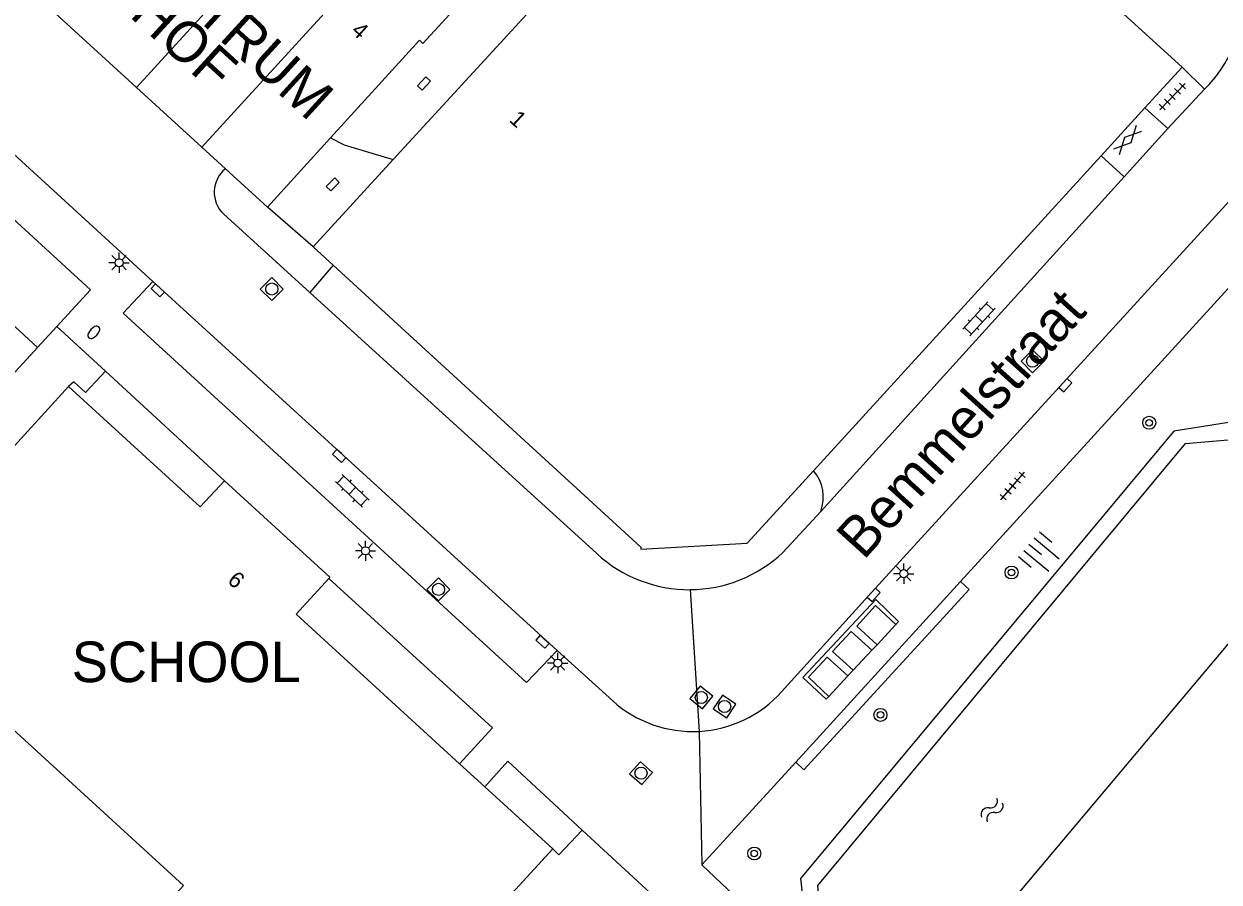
# Model space of a CAD drawing. Extents: x 128000 to 131008, y 398996 to 402500.
# Drawn here: x 129430.9 to 129504.5, y 399197 to 399249.9 of the extents above; entities that cross this region are included whole.
import ezdxf

# ---------------------------------------------------------------- set-up
doc = ezdxf.new("R2010")
doc.units = 0
for name, color, linetype in [('gg-anno-huisnummerreeks BGT', 7, 'Continuous'), ('gg-anno-openbare ruimte label', 7, 'Continuous'), ('gg-bbg-hoofdgebouw', 7, 'Continuous'), ('gg-bbg-luifel en loopbrug', 7, 'Continuous'), ('gg-bbg-tussenscheiding', 7, 'Continuous'), ('gg-knt-verharding', 7, 'Continuous'), ('gg-knt-verharding nz', 7, 'Continuous'), ('gg-kntw-beschoeiing', 7, 'Continuous'), ('gg-kwrk-afval apart plaats', 7, 'Continuous'), ('gt-anno-naam bijzondere bebouwing', 7, 'Continuous'), ('gt-anno-overige text', 7, 'Continuous'), ('gt-grn-groengrens', 7, 'Continuous'), ('gt-grn-weggrens', 7, 'Continuous'), ('gt-symb-boom', 7, 'Continuous'), ('gt-symb-brandkraan', 7, 'Continuous'), ('gt-symb-gesloten verharding', 7, 'Continuous'), ('gt-symb-klinker verharding', 7, 'Continuous'), ('gt-symb-kolk', 7, 'Continuous'), ('gt-symb-kolk center center', 7, 'Continuous'), ('gt-symb-lichtmast', 7, 'Continuous'), ('gt-symb-rioolschacht', 7, 'Continuous'), ('gt-symb-talud symbool', 7, 'Continuous'), ('gt-symb-tegel verharding', 7, 'Continuous'), ('gt-symb-watersymbool', 7, 'Continuous')]:
    doc.layers.add(name, color=color, linetype=linetype)

# ---------------------------------------------------------------- blocks, each defined once
blk = doc.blocks.new('gt0-KOLK')
at = {"layer": 'gt-symb-kolk'}
blk.add_lwpolyline([(0, 0), (0.375, 0), (0.375, 0.4), (-0.375, 0.4), (-0.375, 0), (0, 0)], dxfattribs=at)
blk = doc.blocks.new('gt0-LMAST')
at = {"layer": 'gt-symb-lichtmast'}
for p, q in [((-0.182, 0.173), (-0.447, 0.438)), ((-0.005, 0.246), (-0.005, 0.621)), ((0.172, 0.173), (0.437, 0.438)), ((-0.255, -0.004), (-0.63, -0.004)), ((-0.182, -0.181), (-0.447, -0.446)), ((-0.005, -0.254), (-0.005, -0.629)), ((0.437, -0.446), (0.172, -0.181)), ((0.245, -0.004), (0.62, -0.004))]:
    blk.add_line(p, q, dxfattribs=at)
blk.add_circle((-0.005, -0.004), 0.25, dxfattribs=at)
blk = doc.blocks.new('gt0-BOOM')
at = {"layer": 'gt-symb-boom'}
for radius in [0.4, 0.2]:
    blk.add_circle((0, 0), radius, dxfattribs=at)
blk = doc.blocks.new('gt0-RS')
at = {"layer": 'gt-symb-rioolschacht'}
blk.add_lwpolyline([(-0.5, -0.5), (0.5, -0.5), (0.5, 0.5), (-0.5, 0.5)], close=True, dxfattribs=at)
blk.add_circle((0, 0), 0.375, dxfattribs=at)
blk = doc.blocks.new('gt0-KOLKCC')
at = {"layer": 'gt-symb-kolk center center'}
blk.add_lwpolyline([(-0.375, 0.2), (0.375, 0.2), (0.375, -0.2), (-0.375, -0.2)], close=True, dxfattribs=at)
blk = doc.blocks.new('gt0-BR')
at = {"layer": 'gt-symb-brandkraan'}
for centre, radius, start, end in [((-0.244, 0), 0.206, 107.56694, 252.43307), ((0.599, -2.664), 3, 106.89205, 107.56694), ((0, -0.691), 0.938, 73.10799, 106.89205), ((-0.599, -2.664), 3, 72.43309, 73.10799), ((0.244, 0), 0.206, 287.56695, 72.43309), ((0.599, 2.664), 3, 252.43307, 253.10797), ((0, 0.691), 0.938, 253.10797, 286.89206), ((-0.599, 2.664), 3, 286.89206, 287.56695)]:
    blk.add_arc(centre, radius, start, end, dxfattribs=at)
blk = doc.blocks.new('gt0-KL1')
at = {"layer": 'gt-symb-klinker verharding'}
for p, q in [((-1.15, 0.3), (1.15, 0.3)), ((-1, -0.3), (-1, 0.3)), ((-0.5, 0.3), (-0.5, 0.45)), ((0, -0.3), (0, 0.3)), ((0.5, 0.3), (0.5, 0.45)), ((1, -0.3), (1, 0.3)), ((-1.15, -0.3), (1.15, -0.3)), ((-0.5, -0.45), (-0.5, -0.3)), ((0.5, -0.45), (0.5, -0.3))]:
    blk.add_line(p, q, dxfattribs=at)
blk = doc.blocks.new('gt0-TEG1')
at = {"layer": 'gt-symb-tegel verharding'}
for p, q in [((-1.125, 0), (1.125, 0)), ((-0.9, -0.25), (-0.9, 0.25)), ((-0.45, -0.25), (-0.45, 0.25)), ((0, -0.25), (0, 0.25)), ((0.45, -0.25), (0.45, 0.25)), ((0.9, -0.25), (0.9, 0.25))]:
    blk.add_line(p, q, dxfattribs=at)
blk = doc.blocks.new('gt0-GESVH1')
at = {"layer": 'gt-symb-gesloten verharding'}
for p, q in [((-0.992, -0.261), (0.008, 0.239)), ((0.008, -0.261), (-0.992, 0.239)), ((0.008, 0.239), (1.008, -0.261)), ((1.008, 0.239), (0.008, -0.261))]:
    blk.add_line(p, q, dxfattribs=at)
blk = doc.blocks.new('gt0-WA')
at = {"layer": 'gt-symb-watersymbool'}
for centre, start, end in [((-0.323, 0.022), 28.07249, 151.92751), ((0.427, 0.422), 208.07248, 331.92751), ((-0.323, -0.428), 28.07249, 151.92751), ((0.427, -0.028), 208.07248, 331.92751)]:
    blk.add_arc(centre, 0.425, start, end, dxfattribs=at)
blk = doc.blocks.new('gt0-TALUD_1')
at = {"layer": 'gt-symb-talud symbool'}
for p, q in [((-1, -1), (-1, 0)), ((-0.5, -2), (-0.5, 0)), ((0.5, -2), (0.5, 0)), ((1, -1), (1, 0)), ((0, -1), (0, 0))]:
    blk.add_line(p, q, dxfattribs=at)

msp = doc.modelspace()

# ---------------------------------------------------------------- linework, layer by layer
at = {"layer": 'gg-bbg-hoofdgebouw'}
for p, q in [((129468.312, 399257.512), (129453.624, 399241.498)), ((129502.227, 399247.183), (129497.496, 399251.507)), ((129455.25, 399248.85), (129449.763, 399242.836)), ((129499.937, 399244.677), (129502.227, 399247.183)), ((129441.837, 399242.258), (129437.805, 399245.947)), ((129497.246, 399241.731), (129499.937, 399244.677)), ((129449.763, 399242.836), (129445.87, 399238.57)), ((129441.837, 399242.258), (129443.287, 399240.932)), ((129453.624, 399241.498), (129448.694, 399236.123)), ((129479.525, 399222.332), (129497.246, 399241.731)), ((129445.87, 399238.57), (129443.287, 399240.932)), ((129448.694, 399236.123), (129449.916, 399235.002)), ((129422.133, 399214.948), (129433.63, 399227.51)), ((129457.712, 399204.282), (129459.276, 399202.851)), ((129459.276, 399202.851), (129463.45, 399199.03))]:
    msp.add_line(p, q, dxfattribs=at)
for points in [[(129421.674, 399260.701), (129433.772, 399249.635), (129437.805, 399245.947)], [(129452.876, 399254.327), (129453.135, 399254.088), (129452.823, 399253.75), (129456.054, 399250.82), (129456.36, 399251.147), (129457.108, 399250.46), (129455.444, 399248.648), (129455.25, 399248.85)], [(129449.916, 399235.002), (129468.873, 399217.61), (129468.879, 399217.5), (129475.437, 399217.857), (129479.525, 399222.332)], [(129433.63, 399227.51), (129441.73, 399220.1), (129443.24, 399221.7)], [(129443.24, 399221.7), (129449.72, 399215.77), (129449.654, 399215.698)], [(129449.654, 399215.698), (129447.64, 399213.5), (129457.712, 399204.282)], [(129427.01, 399209.295), (129440.7, 399196.77), (129426.51, 399181.26), (129436.81, 399171.84), (129438.89, 399174.12), (129441.17, 399172.04), (129441.41, 399172.302)], [(129441.41, 399172.302), (129458.37, 399190.86), (129457.06, 399192.05), (129463.45, 399199.03)]]:
    msp.add_lwpolyline(points, dxfattribs=at)
at = {"layer": 'gg-bbg-luifel en loopbrug'}
msp.add_lwpolyline([(129449.763, 399242.836), (129450.595, 399242.408), (129452.314, 399241.892), (129453.624, 399241.498)], dxfattribs=at)
at = {"layer": 'gg-bbg-tussenscheiding'}
for p, q in [((129437.805, 399245.947), (129448.848, 399258.021)), ((129441.837, 399242.258), (129452.876, 399254.327))]:
    msp.add_line(p, q, dxfattribs=at)
at = {"layer": 'gg-knt-verharding'}
for p, q in [((129503.596, 399245.827), (129502.227, 399247.183)), ((129501.343, 399243.407), (129503.596, 399245.827)), ((129426.425, 399245.325), (129438.814, 399233.991)), ((129501.343, 399243.407), (129499.937, 399244.677)), ((129498.654, 399240.434), (129501.343, 399243.407)), ((129497.246, 399241.731), (129498.654, 399240.434)), ((129509.405, 399238.322), (129488.578, 399215.507)), ((129443.187, 399238.127), (129448.485, 399233.307)), ((129449.916, 399235.002), (129448.485, 399233.307)), ((129448.485, 399233.307), (129466.167, 399217.221)), ((129431.717, 399229.929), (129432.895, 399231.21)), ((129427.598, 399225.451), (129431.717, 399229.929)), ((129443.24, 399221.7), (129435.893, 399228.454)), ((129477.628, 399217.293), (129479.961, 399219.817)), ((129488.578, 399215.507), (129478.418, 399204.378)), ((129467.149, 399208.146), (129463.715, 399211.247)), ((129478.418, 399204.378), (129472.639, 399198.047)), ((129465.261, 399200.181), (129472.485, 399193.535)), ((129472.639, 399198.047), (129474.617, 399196.171))]:
    msp.add_line(p, q, dxfattribs=at)
for points in [[(129432.895, 399231.21), (129434.977, 399233.475), (129425.147, 399242.482), (129421.864, 399238.945)], [(129506.752, 399240.685), (129506.017, 399239.92), (129483.083, 399214.82), (129477.546, 399208.705)], [(129463.715, 399211.247), (129461.836, 399209.281), (129436.996, 399232.046), (129438.814, 399233.991)], [(129435.893, 399228.454), (129434.667, 399227.139), (129433.942, 399227.798), (129433.63, 399227.51)], [(129457.712, 399204.282), (129459.739, 399206.488), (129449.654, 399215.698)], [(129480.295, 399208.257), (129478.857, 399209.595), (129483.347, 399214.39), (129484.759, 399213.036)], [(129465.261, 399200.181), (129460.691, 399204.44), (129459.276, 399202.851)]]:
    msp.add_lwpolyline(points, dxfattribs=at)
for centre, radius, start, end in [((129497.948, 399251.584), 8.065, 314.45168, 43.90261), ((129444.462, 399239.486), 1.864, 129.09981, 226.81666), ((129477.604, 399220.704), 2.519, 339.38846, 40.28161), ((129471.859, 399223.41), 8.409, 227.39879, 270.36321), ((129471.858, 399223.412), 8.41, 270.36453, 313.31776), ((129472.067, 399213.625), 7.363, 228.08826, 273.08018), ((129472.068, 399213.627), 7.364, 273.07601, 318.06227)]:
    msp.add_arc(centre, radius, start, end, dxfattribs=at)
at = {"layer": 'gg-knt-verharding nz'}
for p, q in [((129498.654, 399240.434), (129479.961, 399219.817)), ((129421.864, 399238.945), (129431.717, 399229.929)), ((129438.814, 399233.991), (129463.715, 399211.247)), ((129484.759, 399213.036), (129484.59, 399212.859)), ((129483.437, 399211.601), (129483.104, 399211.268)), ((129481.954, 399210.048), (129481.639, 399209.693)), ((129480.452, 399208.426), (129480.295, 399208.257))]:
    msp.add_line(p, q, dxfattribs=at)
at = {"layer": 'gg-kntw-beschoeiing'}
msp.add_line((129487.3, 399190.54), (129510.125, 399217.687), dxfattribs=at)
msp.add_lwpolyline([(129479.119, 399192.789), (129480.04, 399193.86), (129479.78, 399196.77), (129502.441, 399224.011), (129506.72, 399224.38), (129513.59, 399232.7)], dxfattribs=at)
at = {"layer": 'gg-kwrk-afval apart plaats'}
for p, q in [((129484.59, 399212.859), (129483.437, 399211.601)), ((129481.954, 399210.048), (129483.104, 399211.268)), ((129480.452, 399208.426), (129481.639, 399209.693))]:
    msp.add_line(p, q, dxfattribs=at)
for points in [[(129483.437, 399211.601), (129482.18, 399212.757), (129483.342, 399214.02), (129484.59, 399212.859)], [(129483.104, 399211.268), (129481.83, 399212.432), (129480.679, 399211.186), (129481.954, 399210.048)], [(129481.639, 399209.693), (129480.36, 399210.844), (129479.203, 399209.604), (129480.452, 399208.426)]]:
    msp.add_lwpolyline(points, dxfattribs=at)
at = {"layer": 'gt-grn-groengrens'}
for points in [[(129514.189, 399235.213), (129506.511, 399225.532), (129501.705, 399224.76), (129478.708, 399197.214), (129479.051, 399194.382), (129478.344, 399193.426)], [(129478.418, 399204.378), (129478.929, 399203.912), (129489.115, 399215.016), (129488.578, 399215.507)], [(129463.45, 399199.03), (129463.836, 399198.657), (129465.261, 399200.181)]]:
    msp.add_lwpolyline(points, dxfattribs=at)
at = {"layer": 'gt-grn-weggrens'}
for p, q in [((129448.694, 399236.123), (129445.87, 399238.57)), ((129435.893, 399228.454), (129432.895, 399231.21)), ((129471.912, 399215.002), (129472.463, 399206.273)), ((129472.463, 399206.273), (129472.639, 399198.047))]:
    msp.add_line(p, q, dxfattribs=at)

# ---------------------------------------------------------------- block references
at = {"layer": 'gt-symb-boom'}
for p in [(129500.199, 399225.282), (129491.715, 399216.059), (129483.643, 399207.287), (129475.868, 399198.748)]:
    msp.add_blockref('gt0-BOOM', p, dxfattribs=at)
at = {"layer": 'gt-symb-brandkraan', "rotation": -132.52804406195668}
msp.add_blockref('gt0-BR', (129435.18, 399230.857), dxfattribs=at)
at = {"layer": 'gt-symb-gesloten verharding', "rotation": 46.13442162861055}
msp.add_blockref('gt0-GESVH1', (129498.867, 399242.698), dxfattribs=at)
at = {"layer": 'gt-symb-klinker verharding'}
for p, rotation in [((129489.709, 399231.689), 47.67618346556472), ((129451.104, 399221.088), -43.62257341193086)]:
    msp.add_blockref('gt0-KL1', p, dxfattribs=dict(at, rotation=rotation))
at = {"layer": 'gt-symb-kolk'}
for p, rotation in [((129439.252, 399233.587), 137.31004222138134), ((129494.89, 399227.743), -132.4471018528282), ((129450.433, 399223.385), 137.63383016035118), ((129483.083, 399214.82), -132.40480040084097), ((129462.951, 399211.939), 137.5528981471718)]:
    msp.add_blockref('gt0-KOLK', p, dxfattribs=dict(at, rotation=rotation))
at = {"layer": 'gt-symb-kolk center center'}
for p, rotation in [((129455.521, 399246.18), -132.28524834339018), ((129449.897, 399239.972), 44.78887219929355)]:
    msp.add_blockref('gt0-KOLKCC', p, dxfattribs=dict(at, rotation=rotation))
at = {"layer": 'gt-symb-lichtmast'}
for p in [(129436.745, 399235.144), (129451.921, 399217.398), (129485.081, 399215.989), (129463.767, 399210.481)]:
    msp.add_blockref('gt0-LMAST', p, dxfattribs=at)
at = {"layer": 'gt-symb-rioolschacht'}
for p, rotation in [((129446.145, 399233.524), 134.9189593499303), ((129493.015, 399229.077), -45.08104065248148), ((129456.413, 399215.02), -44.999999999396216), ((129472.604, 399208.361), 50.80331119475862), ((129474.039, 399207.805), 146.13505688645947), ((129468.893, 399203.695), 48.32364226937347)]:
    msp.add_blockref('gt0-RS', p, dxfattribs=dict(at, rotation=rotation))
at = {"layer": 'gt-symb-talud symbool', "xscale": 1.0004803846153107, "yscale": 1.0004803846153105, "rotation": 50.2310911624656}
msp.add_blockref('gt0-TALUD_1', (129492.792, 399217.784), dxfattribs=at)
at = {"layer": 'gt-symb-tegel verharding'}
for p, rotation in [((129501.624, 399245.38), 46.13442163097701), ((129491.787, 399221.386), 49.46084825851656)]:
    msp.add_blockref('gt0-TEG1', p, dxfattribs=dict(at, rotation=rotation))
at = {"layer": 'gt-symb-watersymbool', "rotation": 50.722688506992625}
msp.add_blockref('gt0-WA', (129490.483, 399201.377), dxfattribs=at)

# ---------------------------------------------------------------- texts
at = {"layer": 'gg-anno-huisnummerreeks BGT'}
for s, rotation, p in [('4', 317.8, (129450.977, 399249.349)), ('1', 317.5, (129460.715, 399243.886)), ('6', 317.6, (129443.354, 399215.495))]:
    msp.add_text(s, height=1, rotation=rotation, dxfattribs=at).set_placement(p)
at = {"layer": 'gg-anno-openbare ruimte label'}
msp.add_text('Bemmelstraat', height=2.5, rotation=47.9, dxfattribs=at).set_placement((129482.6, 399216.769))
at = {"layer": 'gt-anno-naam bijzondere bebouwing'}
msp.add_text('SCHOOL', height=2.5, dxfattribs=at).set_placement((129433.818, 399209.305))
at = {"layer": 'gt-anno-overige text'}
for s, rotation, p in [('WINKELCENTRUM', 317.5952, (129426.656, 399263.709)), ('DE REESHOF', 317.5529, (129426.491, 399260.242))]:
    msp.add_text(s, height=2.5, rotation=rotation, dxfattribs=at).set_placement(p)

doc.saveas('drawing.dxf')
